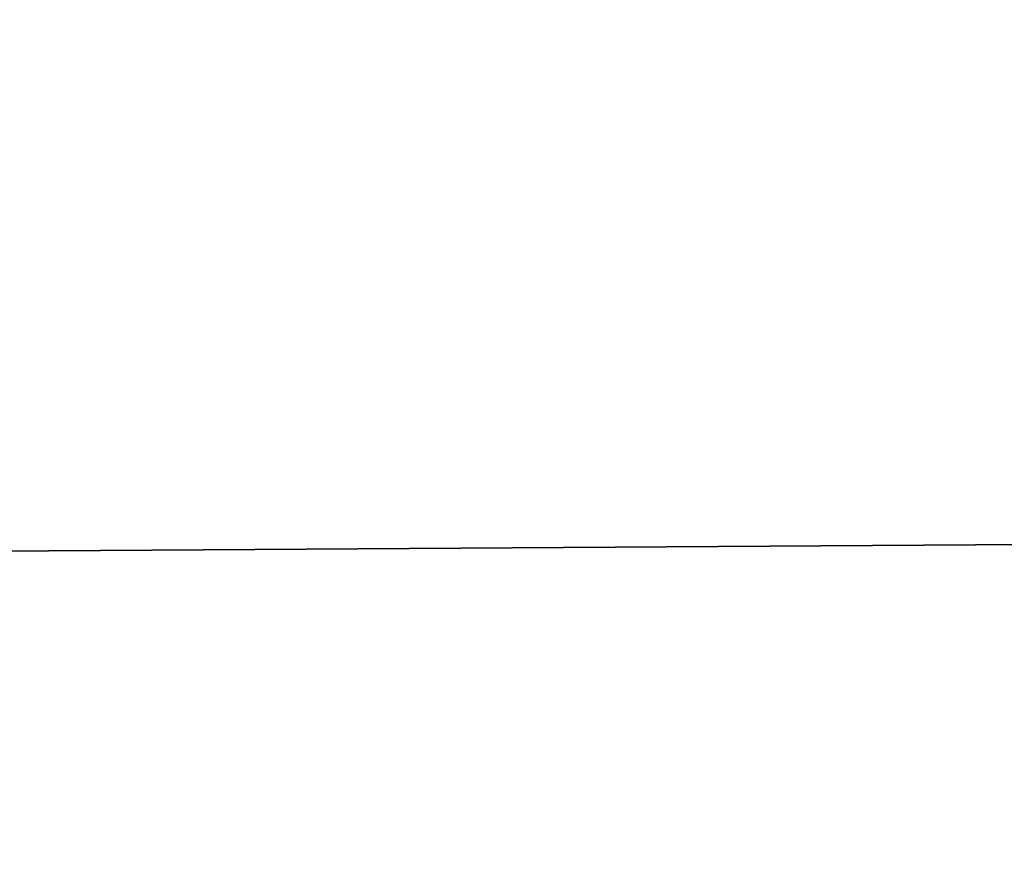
# Model space of a CAD drawing. Header units: millimetres. Extents: x -144 to 364, y -408 to 1133.
# Tile 439 of 656: x -59.2372 to -59.2188, y 987.4537 to 987.4696. Entities that reach past the tile are written whole.
import ezdxf

# ---------------------------------------------------------------- set-up
doc = ezdxf.new("R2010")
doc.units = ezdxf.units.MM
doc.header["$LTSCALE"] = 41.718519
for name, color, linetype in [('1411', 7, 'CONTINUOUS'), ('1412', 7, 'CONTINUOUS'), ('1429', 7, 'CONTINUOUS'), ('1430', 7, 'CONTINUOUS'), ('1639', 7, 'CONTINUOUS'), ('1640', 7, 'CONTINUOUS'), ('1641', 7, 'CONTINUOUS'), ('1642', 7, 'CONTINUOUS')]:
    doc.layers.add(name, color=color, linetype=linetype)

msp = doc.modelspace()

# ---------------------------------------------------------------- linework, layer by layer
at = {"layer": '1411', "color": 7, "linetype": 'CONTINUOUS', "true_color": 0xaaaaaa}
for points in [[(-58.64141, 987.45, 379.53134), (-59.97678, 987.45, 379.148413), (-59.138916, 988.45, 380.402085), (-58.64141, 987.45, 379.53134)], [(-59.97678, 987.45, 379.148413), (-59.694598, 988.45, 380.209387), (-59.138916, 988.45, 380.402085), (-59.97678, 987.45, 379.148413)]]:
    msp.add_3dface(points, dxfattribs=at)
at = {"layer": '1412', "color": 7, "linetype": 'CONTINUOUS', "true_color": 0xaaaaaa}
for points in [[(-59.427235, 987.45, 387.007676), (-58.158115, 987.45, 386.442613), (-59.356619, 988.45, 385.941083), (-59.427235, 987.45, 387.007676)], [(-58.158115, 987.45, 386.442613), (-58.82744, 988.45, 385.684417), (-59.356619, 988.45, 385.941083), (-58.158115, 987.45, 386.442613)]]:
    msp.add_3dface(points, dxfattribs=at)
at = {"layer": '1429', "color": 7, "linetype": 'CONTINUOUS', "true_color": 0xaaaaaa}
for points in [[(-59.97678, 987.45, 220.851587), (-58.64141, 987.45, 220.46866), (-59.694598, 988.45, 219.790613), (-59.97678, 987.45, 220.851587)], [(-58.64141, 987.45, 220.46866), (-59.138916, 988.45, 219.597915), (-59.694598, 988.45, 219.790613), (-58.64141, 987.45, 220.46866)]]:
    msp.add_3dface(points, dxfattribs=at)
at = {"layer": '1430', "color": 7, "linetype": 'CONTINUOUS', "true_color": 0xaaaaaa}
for points in [[(-58.158115, 987.45, 213.557387), (-59.427234, 987.45, 212.992324), (-58.82744, 988.45, 214.315583), (-58.158115, 987.45, 213.557387)], [(-59.427234, 987.45, 212.992324), (-59.356619, 988.45, 214.058917), (-58.82744, 988.45, 214.315583), (-59.427234, 987.45, 212.992324)]]:
    msp.add_3dface(points, dxfattribs=at)
at = {"layer": '1639', "color": 7, "linetype": 'CONTINUOUS', "true_color": 0xaaaaaa}
for points in [[(-51.022094, 987.375975, 400.136498), (-61.531668, 987.95, 394.181229), (-66.058727, 987.375975, 390.922038), (-51.022094, 987.375975, 400.136498)], [(-45.190735, 987.95, 403.024499), (-61.531668, 987.95, 394.181229), (-51.022094, 987.375975, 400.136498), (-45.190735, 987.95, 403.024499)]]:
    msp.add_3dface(points, dxfattribs=at)
at = {"layer": '1640', "color": 7, "linetype": 'CONTINUOUS', "true_color": 0xaaaaaa}
for points in [[(-66.058727, 987.375975, 209.077962), (-61.531668, 987.95, 205.818771), (-51.022094, 987.375975, 199.863502), (-66.058727, 987.375975, 209.077962)], [(-61.531668, 987.95, 205.818771), (-45.190735, 987.95, 196.975501), (-51.022094, 987.375975, 199.863502), (-61.531668, 987.95, 205.818771)]]:
    msp.add_3dface(points, dxfattribs=at)
at = {"layer": '1641', "color": 7, "linetype": 'CONTINUOUS', "true_color": 0xaaaaaa}
for points in [[(-65.390976, 987.516856, 209.997043), (-60.713368, 987.45, 207.075907), (-50.50634, 987.516856, 200.875726), (-65.390976, 987.516856, 209.997043)], [(-60.713368, 987.45, 207.075907), (-44.589861, 987.45, 198.349893), (-50.50634, 987.516856, 200.875726), (-60.713368, 987.45, 207.075907)]]:
    msp.add_3dface(points, dxfattribs=at)
at = {"layer": '1642', "color": 7, "linetype": 'CONTINUOUS', "true_color": 0xaaaaaa}
for points in [[(-50.50634, 987.516856, 399.124274), (-60.713368, 987.45, 392.924092), (-65.390976, 987.516856, 390.002957), (-50.50634, 987.516856, 399.124274)], [(-44.589861, 987.45, 401.650107), (-60.713368, 987.45, 392.924092), (-50.50634, 987.516856, 399.124274), (-44.589861, 987.45, 401.650107)]]:
    msp.add_3dface(points, dxfattribs=at)

doc.saveas('drawing.dxf')
